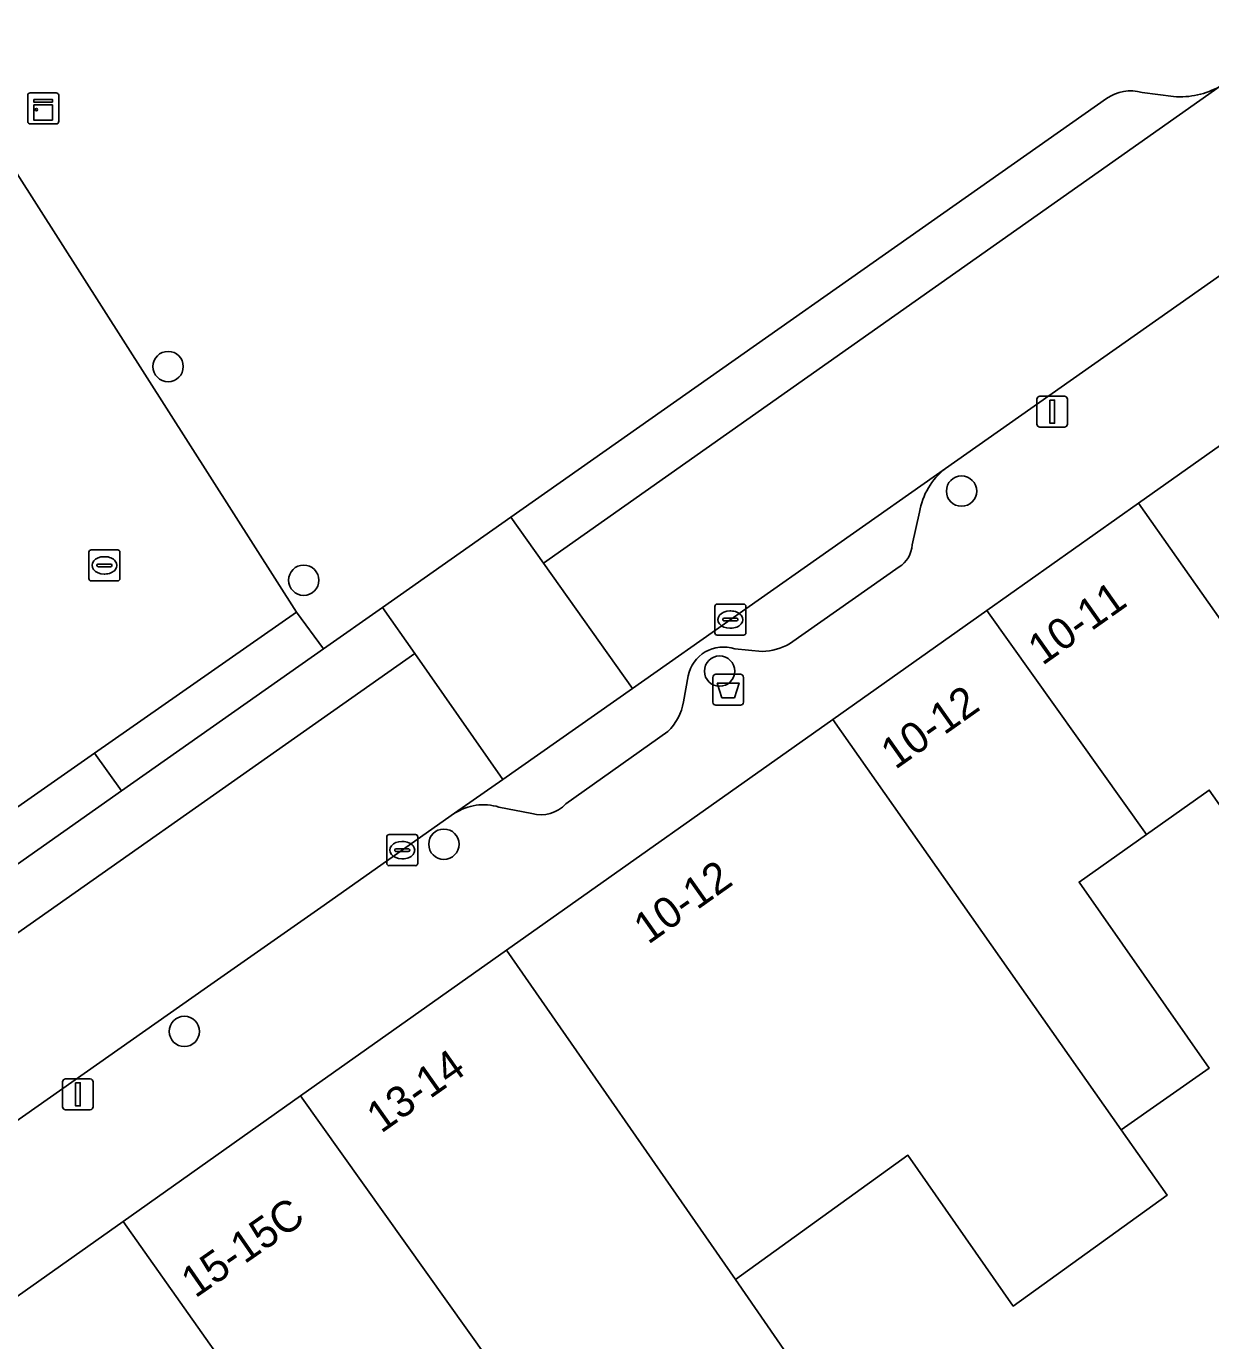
# Model space of a CAD drawing. Extents: x 160663 to 161506, y 382245 to 383291.
# Drawn here: x 160815.49 to 160853.7, y 383155.26 to 383197.65 of the extents above; entities that cross this region are included whole.
import ezdxf

# ---------------------------------------------------------------- set-up
doc = ezdxf.new("R2010")
doc.units = 0
for name, color, linetype in [('IMGEO_Afvalbak', 7, 'Continuous'), ('IMGEO_Boom', 7, 'Continuous'), ('IMGEO_Erf', 7, 'Continuous'), ('IMGEO_Kast', 7, 'Continuous'), ('IMGEO_Kolk', 7, 'Continuous'), ('IMGEO_Lichtmast', 7, 'Continuous'), ('IMGEO_Pand', 7, 'Continuous'), ('IMGEO_Pand_nummerreeks', 7, 'Continuous'), ('IMGEO_Parkeervlak_gesloten', 7, 'Continuous'), ('IMGEO_Parkeervlak_open', 7, 'Continuous'), ('IMGEO_Rijbaan_lokaal_gesloten', 7, 'Continuous'), ('IMGEO_Rijbaan_lokaal_open', 7, 'Continuous'), ('IMGEO_Voetgangersgebied_open', 7, 'Continuous'), ('IMGEO_Voetpad_open', 7, 'Continuous')]:
    doc.layers.add(name, color=color, linetype=linetype)

msp = doc.modelspace()

# ---------------------------------------------------------------- linework, layer by layer
at = {"layer": 'IMGEO_Afvalbak'}
for p, q in [((160837.739, 383176.754), (160838.529, 383176.754)), ((160838.529, 383176.754), (160837.739, 383176.754)), ((160837.639, 383175.854), (160837.639, 383176.654)), ((160837.639, 383176.654), (160837.639, 383175.854)), ((160838.629, 383176.654), (160838.629, 383175.854)), ((160838.629, 383175.854), (160838.629, 383176.654)), ((160838.529, 383175.754), (160837.739, 383175.754)), ((160837.739, 383175.754), (160838.529, 383175.754))]:
    msp.add_line(p, q, dxfattribs=at)
msp.add_lwpolyline([(160837.782, 383176.468), (160838.486, 383176.468), (160838.337, 383175.998), (160837.931, 383175.998), (160837.782, 383176.468)], dxfattribs=at)
for centre, start, end in [((160837.739, 383176.654), 90, 180), ((160837.739, 383176.654), 90, 180), ((160838.529, 383176.654), 0, 90), ((160838.529, 383176.654), 360, 90), ((160837.739, 383175.854), 180, 270), ((160837.739, 383175.854), 180, 270), ((160838.529, 383175.854), 270, 0), ((160838.529, 383175.854), 270, 0)]:
    msp.add_arc(centre, 0.1, start, end, dxfattribs=at)
at = {"layer": 'IMGEO_Boom'}
for centre in [(160820.064, 383186.679), (160845.662, 383182.66), (160824.439, 383179.786), (160837.856, 383176.855), (160828.961, 383171.272), (160820.587, 383165.234)]:
    msp.add_circle(centre, 0.489, dxfattribs=at)
at = {"layer": 'IMGEO_Erf'}
msp.add_lwpolyline([(160856.165, 383169.45), (160853.654, 383173.016), (160851.626, 383171.582), (160849.457, 383170.048), (160853.653, 383164.052), (160850.814, 383162.057), (160852.292, 383159.952), (160847.331, 383156.373), (160843.935, 383161.242), (160838.375, 383157.23), (160840.653, 383153.931), (160843.625, 383149.714), (160847.865, 383143.697), (160849.437, 383141.466), (160855.494, 383146.477)], dxfattribs=at)
at = {"layer": 'IMGEO_Kast'}
for p, q in [((160815.534, 383194.579), (160815.534, 383195.42)), ((160815.534, 383195.42), (160815.534, 383194.579)), ((160815.609, 383195.504), (160816.45, 383195.504)), ((160816.45, 383195.504), (160815.609, 383195.504)), ((160816.534, 383195.429), (160816.534, 383194.588)), ((160816.534, 383194.588), (160816.534, 383195.429)), ((160816.459, 383194.504), (160815.618, 383194.504)), ((160815.618, 383194.504), (160816.459, 383194.504))]:
    msp.add_line(p, q, dxfattribs=at)
for points in [[(160815.729, 383195.294), (160816.329, 383195.294), (160816.329, 383195.209), (160815.729, 383195.209), (160815.729, 383195.294)], [(160815.729, 383195.119), (160816.329, 383195.119), (160816.329, 383194.63), (160815.729, 383194.63), (160815.729, 383195.119)]]:
    msp.add_lwpolyline(points, dxfattribs=at)
msp.add_circle((160815.813, 383194.968), 0.0377, dxfattribs=at)
for centre, start, end in [((160815.612, 383195.426), 92.4484, 184.2845), ((160815.612, 383195.426), 92.4484, 184.2845), ((160816.456, 383195.426), 2.4484, 94.2845), ((160816.456, 383195.426), 2.4484, 94.2845), ((160815.612, 383194.582), 182.4484, 274.2845), ((160815.612, 383194.582), 182.4484, 274.2845), ((160816.456, 383194.582), 272.4484, 4.2845), ((160816.456, 383194.582), 272.4484, 4.2845)]:
    msp.add_arc(centre, 0.0779, start, end, dxfattribs=at)
at = {"layer": 'IMGEO_Kolk'}
for p, q in [((160817.51, 383179.84), (160817.51, 383180.692)), ((160817.585, 383180.766), (160818.437, 383180.766)), ((160817.998, 383180.546), (160818.023, 383180.546)), ((160818.511, 383180.692), (160818.511, 383179.84)), ((160817.769, 383180.26), (160817.769, 383180.272)), ((160818.207, 383180.223), (160817.809, 383180.223)), ((160817.812, 383180.309), (160818.21, 383180.309)), ((160818.253, 383180.272), (160818.253, 383180.26)), ((160818.437, 383179.766), (160817.585, 383179.766)), ((160818.021, 383179.986), (160817.996, 383179.986)), ((160837.703, 383178.09), (160837.703, 383178.942)), ((160837.778, 383179.016), (160838.63, 383179.016)), ((160838.704, 383178.942), (160838.704, 383178.09)), ((160837.962, 383178.51), (160837.962, 383178.522)), ((160838.4, 383178.473), (160838.002, 383178.473)), ((160838.005, 383178.559), (160838.403, 383178.559)), ((160838.191, 383178.796), (160838.216, 383178.796)), ((160838.446, 383178.522), (160838.446, 383178.51)), ((160838.63, 383178.016), (160837.778, 383178.016)), ((160838.214, 383178.236), (160838.189, 383178.236)), ((160827.117, 383170.654), (160827.117, 383171.506)), ((160827.192, 383171.58), (160828.044, 383171.58)), ((160827.605, 383171.36), (160827.63, 383171.36)), ((160828.118, 383171.506), (160828.118, 383170.654)), ((160827.376, 383171.074), (160827.376, 383171.086)), ((160827.814, 383171.037), (160827.416, 383171.037)), ((160827.419, 383171.123), (160827.817, 383171.123)), ((160827.628, 383170.8), (160827.603, 383170.8)), ((160827.86, 383171.086), (160827.86, 383171.074)), ((160828.044, 383170.58), (160827.192, 383170.58))]:
    msp.add_line(p, q, dxfattribs=at)
for points in [[(160817.51, 383179.84), (160817.51, 383180.692)], [(160817.585, 383180.766), (160818.437, 383180.766)], [(160818.511, 383180.692), (160818.511, 383179.84)], [(160818.437, 383179.766), (160817.585, 383179.766)], [(160837.703, 383178.09), (160837.703, 383178.942)], [(160837.778, 383179.016), (160838.63, 383179.016)], [(160838.704, 383178.942), (160838.704, 383178.09)], [(160838.63, 383178.016), (160837.778, 383178.016)], [(160827.117, 383170.654), (160827.117, 383171.506)], [(160827.192, 383171.58), (160828.044, 383171.58)], [(160828.118, 383171.506), (160828.118, 383170.654)], [(160828.044, 383170.58), (160827.192, 383170.58)]]:
    msp.add_lwpolyline(points, dxfattribs=at)
for centre, radius, start, end in [((160817.587, 383180.69), 0.0765, 91.552, 178.448), ((160817.587, 383180.69), 0.0765, 91.552, 178.448), ((160818.435, 383180.69), 0.0765, 1.552, 88.448), ((160818.435, 383180.69), 0.0765, 1.552, 88.448), ((160817.809, 383180.269), 0.0403, 85.8775, 175.7526), ((160817.806, 383180.259), 0.0366, 178.938, 274.7102), ((160818.21, 383180.266), 0.043, 264.8664, 352.4533), ((160818.214, 383180.271), 0.0386, 1.7309, 96.639), ((160817.587, 383179.842), 0.0765, 181.552, 268.448), ((160817.587, 383179.842), 0.0765, 181.552, 268.448), ((160818.435, 383179.842), 0.0765, 271.552, 358.448), ((160818.435, 383179.842), 0.0765, 271.552, 358.448), ((160837.78, 383178.94), 0.0765, 91.552, 178.448), ((160837.78, 383178.94), 0.0765, 91.552, 178.448), ((160838.628, 383178.94), 0.0765, 1.552, 88.448), ((160838.628, 383178.94), 0.0765, 1.552, 88.448), ((160838.002, 383178.519), 0.0403, 85.8775, 175.7526), ((160837.999, 383178.509), 0.0366, 178.938, 274.7102), ((160838.403, 383178.516), 0.043, 264.8664, 352.4533), ((160838.407, 383178.521), 0.0386, 1.7309, 96.639), ((160837.78, 383178.092), 0.0765, 181.552, 268.448), ((160837.78, 383178.092), 0.0765, 181.552, 268.448), ((160838.628, 383178.092), 0.0765, 271.552, 358.448), ((160838.628, 383178.092), 0.0765, 271.552, 358.448), ((160827.194, 383171.504), 0.0765, 91.552, 178.448), ((160827.194, 383171.504), 0.0765, 91.552, 178.448), ((160828.042, 383171.504), 0.0765, 1.552, 88.448), ((160828.042, 383171.504), 0.0765, 1.552, 88.448), ((160827.416, 383171.083), 0.0403, 85.8775, 175.7526), ((160827.413, 383171.073), 0.0366, 178.938, 274.7102), ((160827.817, 383171.08), 0.043, 264.8664, 352.4533), ((160827.821, 383171.085), 0.0386, 1.7309, 96.639), ((160827.194, 383170.656), 0.0765, 181.552, 268.448), ((160827.194, 383170.656), 0.0765, 181.552, 268.448), ((160828.042, 383170.656), 0.0765, 271.552, 358.448), ((160828.042, 383170.656), 0.0765, 271.552, 358.448)]:
    msp.add_arc(centre, radius, start, end, dxfattribs=at)
for centre, major_axis, ratio, start_param, end_param in [((160817.997, 383180.266), (-0.387, 0.002), 0.722429, 4.712389, 7.853982), ((160818.022, 383180.266), (-0.39, 0.002), 0.717154, 1.570796, 4.712389), ((160838.19, 383178.516), (-0.387, 0.002), 0.722429, 4.712389, 7.853982), ((160838.215, 383178.516), (-0.39, 0.002), 0.717154, 1.570796, 4.712389), ((160827.604, 383171.08), (-0.387, 0.002), 0.722429, 4.712389, 7.853982), ((160827.629, 383171.08), (-0.39, 0.002), 0.717154, 1.570796, 4.712389)]:
    msp.add_ellipse(centre, major_axis=major_axis, ratio=ratio, start_param=start_param, end_param=end_param, dxfattribs=at)
at = {"layer": 'IMGEO_Lichtmast'}
for p, q in [((160848.093, 383184.824), (160848.093, 383185.624)), ((160848.093, 383185.624), (160848.093, 383184.824)), ((160848.193, 383185.724), (160848.983, 383185.724)), ((160848.983, 383185.724), (160848.193, 383185.724)), ((160849.083, 383185.624), (160849.083, 383184.824)), ((160849.083, 383184.824), (160849.083, 383185.624)), ((160848.983, 383184.724), (160848.193, 383184.724)), ((160848.193, 383184.724), (160848.983, 383184.724)), ((160816.658, 383162.803), (160816.658, 383163.603)), ((160816.658, 383163.603), (160816.658, 383162.803)), ((160816.758, 383163.703), (160817.548, 383163.703)), ((160817.548, 383163.703), (160816.758, 383163.703)), ((160817.648, 383163.603), (160817.648, 383162.803)), ((160817.648, 383162.803), (160817.648, 383163.603)), ((160817.548, 383162.703), (160816.758, 383162.703)), ((160816.758, 383162.703), (160817.548, 383162.703))]:
    msp.add_line(p, q, dxfattribs=at)
for points in [[(160848.513, 383185.599), (160848.663, 383185.599), (160848.663, 383184.849), (160848.513, 383184.849), (160848.513, 383185.599)], [(160817.078, 383163.578), (160817.228, 383163.578), (160817.228, 383162.828), (160817.078, 383162.828), (160817.078, 383163.578)]]:
    msp.add_lwpolyline(points, dxfattribs=at)
for centre, start, end in [((160848.193, 383185.624), 90, 180), ((160848.193, 383185.624), 90, 180), ((160848.983, 383185.624), 0, 90), ((160848.983, 383185.624), 360, 90), ((160848.193, 383184.824), 180, 270), ((160848.193, 383184.824), 180, 270), ((160848.983, 383184.824), 270, 0), ((160848.983, 383184.824), 270, 0), ((160816.758, 383163.603), 90, 180), ((160816.758, 383163.603), 90, 180), ((160817.548, 383163.603), 0, 90), ((160817.548, 383163.603), 360, 90), ((160816.758, 383162.803), 180, 270), ((160816.758, 383162.803), 180, 270), ((160817.548, 383162.803), 270, 0), ((160817.548, 383162.803), 270, 0)]:
    msp.add_arc(centre, 0.1, start, end, dxfattribs=at)
at = {"layer": 'IMGEO_Pand'}
for points in [[(160856.165, 383169.45), (160858.185, 383166.581), (160870.875, 383175.395), (160861.86, 383188.217), (160860.186, 383188.504), (160851.374, 383182.272), (160859.003, 383171.423)], [(160851.374, 383182.272), (160846.479, 383178.81), (160851.626, 383171.582), (160853.654, 383173.016), (160856.165, 383169.45), (160859.003, 383171.423)], [(160849.457, 383170.048), (160851.626, 383171.582), (160846.479, 383178.81), (160841.512, 383175.298), (160850.814, 383162.057), (160853.653, 383164.052)], [(160841.512, 383175.298), (160830.982, 383167.851), (160838.375, 383157.23), (160843.935, 383161.242), (160847.331, 383156.373), (160852.292, 383159.952), (160850.814, 383162.057)], [(160840.653, 383153.931), (160838.375, 383157.23), (160830.982, 383167.851), (160824.34, 383163.154), (160832.439, 383151.785), (160839.295, 383142.162), (160841.468, 383139.204), (160847.865, 383143.697), (160843.625, 383149.714)], [(160832.439, 383151.785), (160824.34, 383163.154), (160818.613, 383159.104), (160823.694, 383151.92), (160821.915, 383150.662), (160823.084, 383149.009), (160820.912, 383147.471), (160822.38, 383145.405), (160823.133, 383145.938), (160823.48, 383145.448), (160827.563, 383148.336)], [(160818.613, 383159.104), (160815.008, 383156.554), (160814.35, 383154.373), (160821.254, 383144.609), (160822.38, 383145.405), (160820.912, 383147.471), (160823.084, 383149.009), (160821.915, 383150.662), (160823.694, 383151.92)]]:
    msp.add_lwpolyline(points, close=True, dxfattribs=at)
at = {"layer": 'IMGEO_Parkeervlak_gesloten'}
for points in [[(160850.335, 383195.323), (160831.12, 383181.818), (160832.171, 383180.339), (160854.002, 383195.72)], [(160852.505, 383195.388), (160851.489, 383195.521)], [(160828.019, 383177.418), (160826.976, 383178.905), (160825.075, 383177.569), (160818.564, 383172.992), (160813.146, 383169.184)], [(160811.719, 383165.96), (160828.019, 383177.418)]]:
    msp.add_lwpolyline(points, dxfattribs=at)
for centre, radius, start, end in [((160851.122, 383194.196), 1.375, 74.5353, 124.9364), ((160852.717, 383197.974), 2.595, 265.3205, 299.6885)]:
    msp.add_arc(centre, radius, start, end, dxfattribs=at)
at = {"layer": 'IMGEO_Parkeervlak_open'}
for points in [[(160800.785, 383187.545), (160811.908, 383170.165), (160817.688, 383174.203), (160824.203, 383178.755), (160812.384, 383197.277), (160798.038, 383188.212)], [(160845.145, 383183.392), (160835.046, 383176.299), (160830.865, 383173.362), (160829.309, 383172.269)], [(160844.067, 383180.926), (160844.308, 383181.98)], [(160840.117, 383177.74), (160843.647, 383180.215)], [(160838.346, 383177.57), (160839.235, 383177.485)], [(160836.69, 383175.861), (160836.839, 383176.7)], [(160832.894, 383172.569), (160836.186, 383174.907)], [(160830.736, 383172.47), (160831.803, 383172.259)]]:
    msp.add_lwpolyline(points, dxfattribs=at)
for centre, radius, start, end in [((160846.527, 383181.618), 2.249, 127.9352, 170.7479), ((160843.191, 383180.964), 0.877, 301.3283, 357.5295), ((160837.975, 383176.473), 1.158, 71.3191, 168.6771), ((160839.103, 383179.593), 2.113, 273.5749, 298.6759), ((160835.017, 383176.135), 1.695, 313.5986, 350.7062), ((160830.236, 383170.853), 1.692, 72.8148, 123.2205), ((160832.09, 383173.325), 1.103, 254.9377, 316.7866)]:
    msp.add_arc(centre, radius, start, end, dxfattribs=at)
at = {"layer": 'IMGEO_Rijbaan_lokaal_gesloten'}
msp.add_lwpolyline([(160854.002, 383195.72), (160832.171, 383180.339), (160835.046, 383176.299), (160845.145, 383183.392), (160857.428, 383192.02)], dxfattribs=at)
at = {"layer": 'IMGEO_Rijbaan_lokaal_open'}
for points in [[(160832.171, 383180.339), (160831.12, 383181.818), (160826.976, 383178.905), (160828.019, 383177.418), (160830.865, 383173.362), (160835.046, 383176.299)], [(160829.309, 383172.269), (160830.865, 383173.362), (160828.019, 383177.418), (160811.719, 383165.96), (160814.538, 383161.889), (160815.074, 383162.271), (160821.229, 383166.594), (160824.986, 383169.233)]]:
    msp.add_lwpolyline(points, close=True, dxfattribs=at)
at = {"layer": 'IMGEO_Voetgangersgebied_open'}
for points in [[(160816.291, 383198.226), (160815.313, 383198.409), (160814.275, 383198.311), (160813.512, 383198.029), (160812.384, 383197.277), (160824.203, 383178.755), (160825.075, 383177.569), (160826.976, 383178.905), (160831.12, 383181.818), (160850.335, 383195.323)], [(160851.489, 383195.521), (160852.505, 383195.388)]]:
    msp.add_lwpolyline(points, dxfattribs=at)
for centre, radius, start, end in [((160851.122, 383194.196), 1.375, 74.5353, 124.9364), ((160852.717, 383197.974), 2.595, 265.3205, 299.6885)]:
    msp.add_arc(centre, radius, start, end, dxfattribs=at)
at = {"layer": 'IMGEO_Voetpad_open'}
for points in [[(160859.913, 383192.875), (160859.518, 383193.414), (160857.418, 383192.034), (160857.428, 383192.02), (160845.145, 383183.392)], [(160810.957, 383155.675), (160811.164, 383155.266), (160811.368, 383154.9), (160812.035, 383153.83), (160812.51, 383153.063), (160814.35, 383154.373), (160815.008, 383156.554), (160818.613, 383159.104), (160824.34, 383163.154), (160830.982, 383167.851), (160841.512, 383175.298), (160846.479, 383178.81), (160851.374, 383182.272), (160860.186, 383188.504)], [(160813.146, 383169.184), (160818.564, 383172.992), (160817.688, 383174.203), (160811.908, 383170.165), (160800.785, 383187.545)], [(160844.308, 383181.98), (160844.067, 383180.926)], [(160843.647, 383180.215), (160840.117, 383177.74)], [(160839.235, 383177.485), (160838.346, 383177.57)], [(160836.839, 383176.7), (160836.69, 383175.861)], [(160836.186, 383174.907), (160832.894, 383172.569)], [(160831.803, 383172.259), (160830.736, 383172.47)], [(160829.309, 383172.269), (160824.986, 383169.233), (160821.229, 383166.594), (160815.074, 383162.271), (160814.538, 383161.889), (160812.578, 383160.491), (160812.148, 383160.184)]]:
    msp.add_lwpolyline(points, dxfattribs=at)
msp.add_lwpolyline([(160818.564, 383172.992), (160825.075, 383177.569), (160824.203, 383178.755), (160817.688, 383174.203)], close=True, dxfattribs=at)
for centre, radius, start, end in [((160846.527, 383181.618), 2.249, 127.9352, 170.7479), ((160843.191, 383180.964), 0.877, 301.3283, 357.5295), ((160837.975, 383176.473), 1.158, 71.3191, 168.6771), ((160839.103, 383179.593), 2.113, 273.5749, 298.6759), ((160835.017, 383176.135), 1.695, 313.5986, 350.7062), ((160830.236, 383170.853), 1.692, 72.8148, 123.2205), ((160832.09, 383173.325), 1.103, 254.9377, 316.7866)]:
    msp.add_arc(centre, radius, start, end, dxfattribs=at)

# ---------------------------------------------------------------- texts
at = {"layer": 'IMGEO_Pand_nummerreeks'}
for s, rotation, p in [('10-11', 35.2713, (160848.272, 383177.016)), ('10-12', 35.2656, (160843.525, 383173.66)), ('10-12', 35.2713, (160835.552, 383168.02)), ('13-14', 35.2656, (160826.935, 383161.927)), ('15-15C', 34.7671, (160820.941, 383156.613))]:
    msp.add_text(s, height=1, rotation=rotation, dxfattribs=at).set_placement(p)

doc.saveas('drawing.dxf')
